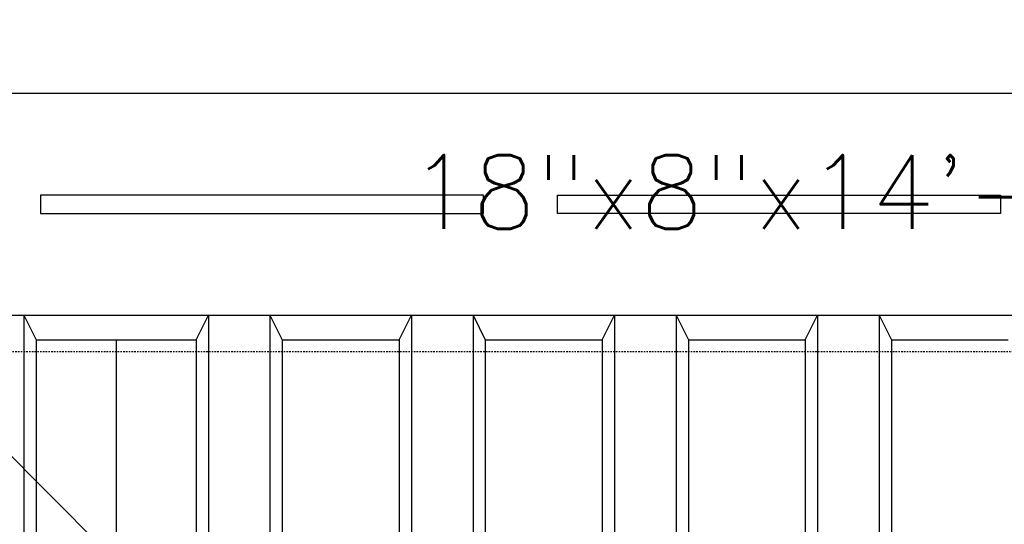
# Model space of a CAD drawing. Extents: x -169 to 7270, y -140 to 2984.
# Tile 704 of 718: x 6789 to 6869, y 1525 to 1566. Entities that reach past the tile are written whole.
import ezdxf
from ezdxf.enums import TextEntityAlignment as Align

# ---------------------------------------------------------------- set-up
doc = ezdxf.new("R2010")
doc.units = 0
doc.header["$MEASUREMENT"] = 0
doc.linetypes.add('HIDDEN3', pattern=[0.1875, 0.125, -0.0625])
for name, color, linetype in [('PIPIMG-PRODUCT-PREMIUM', 5, 'CONTINUOUS'), ('TANK-ANCHOR', 4, 'CONTINUOUS'), ('TANK-UST', 5, 'CONTINUOUS'), ('TANK-UST-RIB', 7, 'CONTINUOUS'), ('TEXT', 3, 'CONTINUOUS')]:
    doc.layers.add(name, color=color, linetype=linetype)
doc.styles.add('SIMPLEX', font='simplex')

msp = doc.modelspace()

# ---------------------------------------------------------------- linework, layer by layer
at = {"layer": 'PIPIMG-PRODUCT-PREMIUM'}
msp.add_line((6824.18607, 1495.02736), (6753.19504, 1566.01839), dxfattribs=at)
at = {"layer": 'TANK-ANCHOR'}
msp.add_lwpolyline([(6959.05012, 1560.01839), (6785.05012, 1560.01839), (6785.05012, 1542.01839), (6959.05012, 1542.01839)], close=True, dxfattribs=at)
at = {"layer": 'TANK-ANCHOR', "color": 7}
for points in [[(6827.05012, 1550.26839), (6827.05012, 1551.76839), (6791.05012, 1551.76839), (6791.05012, 1550.26839)], [(6833.05012, 1550.26839), (6833.05012, 1551.76839), (6869.05012, 1551.76839), (6869.05012, 1550.26839)]]:
    msp.add_lwpolyline(points, close=True, dxfattribs=at)
at = {"layer": 'TANK-UST'}
msp.add_lwpolyline([(6784.69428, 1542.01839), (6789.69428, 1542.01839), (6790.69428, 1540.01839), (6803.69428, 1540.01839), (6804.69428, 1542.01839), (6809.69428, 1542.01839), (6810.69428, 1540.01839), (6820.19428, 1540.01839), (6821.19428, 1542.01839), (6826.19428, 1542.01839), (6827.19428, 1540.01839), (6836.69428, 1540.01839), (6837.69428, 1542.01839), (6842.69428, 1542.01839), (6843.69428, 1540.01839), (6853.19428, 1540.01839), (6854.19428, 1542.01839), (6859.19428, 1542.01839), (6860.19428, 1540.01839), (6869.69428, 1540.01839)], dxfattribs=at)
at = {"layer": 'TANK-UST', "color": 2, "linetype": 'HIDDEN3'}
msp.add_lwpolyline([(6490.44428, 1539.01839), (6485.93173, 1539.01839, 0.9539575), (6485.93173, 1419.01839), (6490.44428, 1419.01839), (6585.69448, 1419.01839), (6684.71383, 1419.01839), (6909.71383, 1419.01839), (6914.20703, 1419.01839, 0.9539575), (6914.20703, 1539.01839), (6909.71383, 1539.01839), (6684.71383, 1539.01839), (6585.69448, 1539.01839)], format="xyb", close=True, dxfattribs=at)
at = {"layer": 'TANK-UST-RIB'}
for p, q in [((6789.69428, 1542.01839), (6789.69428, 1416.01839)), ((6804.69428, 1542.01839), (6804.69428, 1416.01839)), ((6809.69428, 1542.01839), (6809.69428, 1416.01839)), ((6821.19428, 1542.01839), (6821.19428, 1491.32872)), ((6826.19428, 1542.01839), (6826.19428, 1496.81032)), ((6837.69428, 1542.01839), (6837.69428, 1501.51972)), ((6842.69428, 1542.01839), (6842.69428, 1501.51972)), ((6854.19428, 1542.01839), (6854.19428, 1496.81032)), ((6859.19428, 1542.01839), (6859.19428, 1491.32872)), ((6790.69428, 1540.01839), (6790.69428, 1418.01839)), ((6797.19428, 1540.01839), (6797.19428, 1418.01839)), ((6803.69428, 1540.01839), (6803.69428, 1418.01839)), ((6810.69428, 1540.01839), (6810.69428, 1418.01839)), ((6820.19428, 1540.01839), (6820.19428, 1489.62695)), ((6827.19428, 1540.01839), (6827.19428, 1497.55359)), ((6836.69428, 1540.01839), (6836.69428, 1501.38599)), ((6843.69428, 1540.01839), (6843.69428, 1501.38599)), ((6853.19428, 1540.01839), (6853.19428, 1497.55359)), ((6860.19428, 1540.01839), (6860.19428, 1489.62695))]:
    msp.add_line(p, q, dxfattribs=at)

# ---------------------------------------------------------------- texts
at = {"layer": 'TEXT', "style": 'SIMPLEX'}
msp.add_text('18"x8"x14\'-6" DEADMAN', height=6, dxfattribs=at).set_placement((6872.05012, 1552.01839), align=Align.MIDDLE)

doc.saveas('drawing.dxf')
